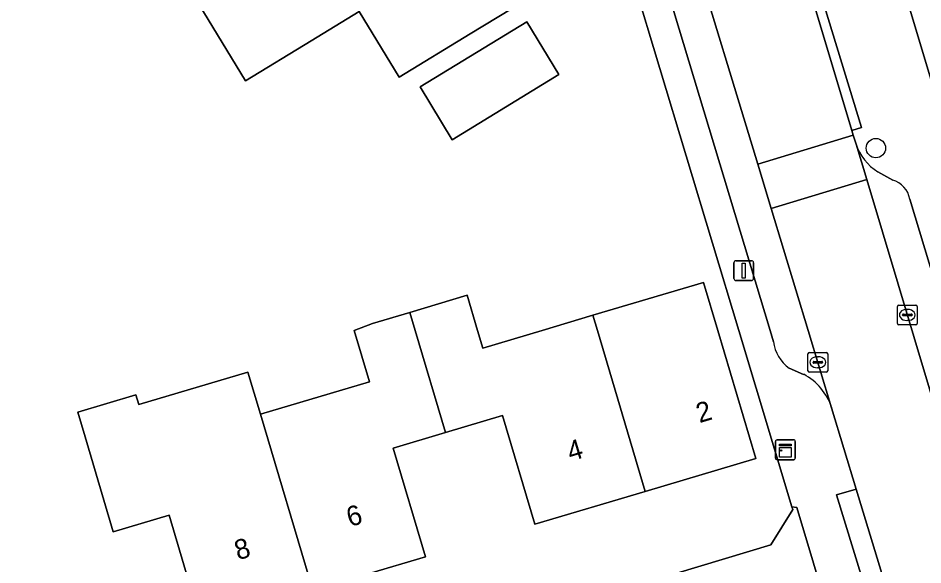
# Model space of a CAD drawing. Extents: x 157767 to 159172, y 387839 to 389425.
# Drawn here: x 158340.71 to 158386.43, y 388488.15 to 388515.77 of the extents above; entities that cross this region are included whole.
import ezdxf

# ---------------------------------------------------------------- set-up
doc = ezdxf.new("R2010")
doc.units = 0
for name, color, linetype in [('IMGEO_Boom', 7, 'Continuous'), ('IMGEO_Erf', 7, 'Continuous'), ('IMGEO_Kast', 7, 'Continuous'), ('IMGEO_Kolk', 7, 'Continuous'), ('IMGEO_Lichtmast', 7, 'Continuous'), ('IMGEO_Pand', 7, 'Continuous'), ('IMGEO_Pand_nummerreeks', 7, 'Continuous'), ('IMGEO_Parkeervlak_open', 7, 'Continuous'), ('IMGEO_Rijbaan_lokaal_open', 7, 'Continuous'), ('IMGEO_Voetpad_open', 7, 'Continuous')]:
    doc.layers.add(name, color=color, linetype=linetype)

msp = doc.modelspace()

# ---------------------------------------------------------------- linework, layer by layer
at = {"layer": 'IMGEO_Boom'}
msp.add_circle((158384.052, 388509.206), 0.489, dxfattribs=at)
at = {"layer": 'IMGEO_Erf'}
for points in [[(158366.103, 388530.873), (158360.131, 388540.602), (158358.142, 388543.842), (158322.626, 388522.238), (158314.356, 388517.207), (158305.25, 388511.668), (158312.315, 388500), (158328.006, 388474.085), (158329.045, 388472.369), (158331.064, 388471.977), (158339.268, 388476.896), (158340.523, 388477.649), (158348.428, 388480.03), (158358.003, 388482.915), (158360.636, 388483.708), (158378.748, 388489.164), (158379.851, 388490.943), (158379.808, 388491.087), (158377.122, 388500)], [(158367.814, 388517.569), (158363.542, 388514.973), (158359.958, 388512.794), (158357.948, 388516.102), (158355.523, 388514.628), (158352.201, 388512.609), (158349.598, 388516.889)], [(158377.122, 388500), (158371.804, 388517.649)], [(158349.963, 388485.2), (158348.337, 388490.669), (158345.515, 388489.83), (158344.091, 388494.623), (158343.719, 388495.873), (158346.658, 388496.746), (158346.806, 388496.248), (158352.323, 388497.89), (158352.957, 388495.76), (158358.469, 388497.399), (158357.695, 388500), (158358.61, 388500.345), (158360.504, 388500.908), (158363.402, 388501.77), (158363.929, 388500), (158364.194, 388499.108), (158367.194, 388500), (158369.753, 388500.761), (158375.339, 388502.422), (158376.059, 388500), (158377.983, 388493.528), (158372.4, 388491.868), (158366.813, 388490.206), (158365.18, 388495.699), (158362.309, 388494.845), (158359.655, 388494.056), (158361.287, 388488.568), (158355.6, 388486.877)]]:
    msp.add_lwpolyline(points, dxfattribs=at)
msp.add_lwpolyline([(158361.02, 388512.301), (158366.41, 388515.589), (158368.038, 388512.92), (158362.648, 388509.632)], close=True, dxfattribs=at)
at = {"layer": 'IMGEO_Kast'}
for p, q in [((158379.053, 388494.467), (158379.894, 388494.467)), ((158379.894, 388494.467), (158379.053, 388494.467)), ((158378.978, 388493.542), (158378.978, 388494.383)), ((158378.978, 388494.383), (158378.978, 388493.542)), ((158379.978, 388494.392), (158379.978, 388493.551)), ((158379.978, 388493.551), (158379.978, 388494.392)), ((158379.903, 388493.467), (158379.062, 388493.467)), ((158379.062, 388493.467), (158379.903, 388493.467))]:
    msp.add_line(p, q, dxfattribs=at)
for points in [[(158379.173, 388494.257), (158379.773, 388494.257), (158379.773, 388494.172), (158379.173, 388494.172), (158379.173, 388494.257)], [(158379.173, 388494.082), (158379.773, 388494.082), (158379.773, 388493.593), (158379.173, 388493.593), (158379.173, 388494.082)]]:
    msp.add_lwpolyline(points, dxfattribs=at)
msp.add_circle((158379.257, 388493.931), 0.0377, dxfattribs=at)
for centre, start, end in [((158379.056, 388494.389), 92.4484, 184.2845), ((158379.056, 388494.389), 92.4484, 184.2845), ((158379.9, 388494.389), 2.4484, 94.2845), ((158379.9, 388494.389), 2.4484, 94.2845), ((158379.056, 388493.545), 182.4484, 274.2845), ((158379.056, 388493.545), 182.4484, 274.2845), ((158379.9, 388493.545), 272.4484, 4.2845), ((158379.9, 388493.545), 272.4484, 4.2845)]:
    msp.add_arc(centre, 0.0779, start, end, dxfattribs=at)
at = {"layer": 'IMGEO_Kolk'}
for p, q in [((158385.213, 388501.281), (158386.065, 388501.281)), ((158385.138, 388500.355), (158385.138, 388501.207)), ((158385.44, 388500.824), (158385.838, 388500.824)), ((158385.626, 388501.061), (158385.651, 388501.061)), ((158386.139, 388501.207), (158386.139, 388500.355)), ((158385.397, 388500.775), (158385.397, 388500.787)), ((158385.835, 388500.738), (158385.437, 388500.738)), ((158385.649, 388500.501), (158385.624, 388500.501)), ((158385.881, 388500.787), (158385.881, 388500.775)), ((158386.065, 388500.281), (158385.213, 388500.281)), ((158380.619, 388497.962), (158380.619, 388498.814)), ((158380.694, 388498.888), (158381.546, 388498.888)), ((158381.107, 388498.668), (158381.132, 388498.668)), ((158381.62, 388498.814), (158381.62, 388497.962)), ((158380.878, 388498.382), (158380.878, 388498.394)), ((158381.316, 388498.345), (158380.918, 388498.345)), ((158380.921, 388498.431), (158381.319, 388498.431)), ((158381.13, 388498.108), (158381.105, 388498.108)), ((158381.362, 388498.394), (158381.362, 388498.382)), ((158381.546, 388497.888), (158380.694, 388497.888))]:
    msp.add_line(p, q, dxfattribs=at)
for points in [[(158385.213, 388501.281), (158386.065, 388501.281)], [(158385.138, 388500.355), (158385.138, 388501.207)], [(158386.139, 388501.207), (158386.139, 388500.355)], [(158386.065, 388500.281), (158385.213, 388500.281)], [(158380.619, 388497.962), (158380.619, 388498.814)], [(158380.694, 388498.888), (158381.546, 388498.888)], [(158381.62, 388498.814), (158381.62, 388497.962)], [(158381.546, 388497.888), (158380.694, 388497.888)]]:
    msp.add_lwpolyline(points, dxfattribs=at)
for centre, radius, start, end in [((158385.215, 388501.205), 0.0765, 91.552, 178.448), ((158385.215, 388501.205), 0.0765, 91.552, 178.448), ((158386.063, 388501.205), 0.0765, 1.552, 88.448), ((158386.063, 388501.205), 0.0765, 1.552, 88.448), ((158385.437, 388500.784), 0.0403, 85.8775, 175.7526), ((158385.842, 388500.786), 0.0386, 1.7309, 96.639), ((158385.434, 388500.774), 0.0366, 178.938, 274.7102), ((158385.838, 388500.781), 0.043, 264.8664, 352.4533), ((158385.215, 388500.357), 0.0765, 181.552, 268.448), ((158385.215, 388500.357), 0.0765, 181.552, 268.448), ((158386.063, 388500.357), 0.0765, 271.552, 358.448), ((158386.063, 388500.357), 0.0765, 271.552, 358.448), ((158380.696, 388498.812), 0.0765, 91.552, 178.448), ((158380.696, 388498.812), 0.0765, 91.552, 178.448), ((158381.544, 388498.812), 0.0765, 1.552, 88.448), ((158381.544, 388498.812), 0.0765, 1.552, 88.448), ((158380.918, 388498.391), 0.0403, 85.8775, 175.7526), ((158380.915, 388498.381), 0.0366, 178.938, 274.7102), ((158381.319, 388498.388), 0.043, 264.8664, 352.4533), ((158381.323, 388498.393), 0.0386, 1.7309, 96.639), ((158380.696, 388497.964), 0.0765, 181.552, 268.448), ((158380.696, 388497.964), 0.0765, 181.552, 268.448), ((158381.544, 388497.964), 0.0765, 271.552, 358.448), ((158381.544, 388497.964), 0.0765, 271.552, 358.448)]:
    msp.add_arc(centre, radius, start, end, dxfattribs=at)
for centre, major_axis, ratio, start_param, end_param in [((158385.625, 388500.781), (-0.387, 0.002), 0.722429, 4.712389, 7.853982), ((158385.65, 388500.781), (-0.39, 0.002), 0.717154, 1.570796, 4.712389), ((158381.106, 388498.388), (-0.387, 0.002), 0.722429, 4.712389, 7.853982), ((158381.131, 388498.388), (-0.39, 0.002), 0.717154, 1.570796, 4.712389)]:
    msp.add_ellipse(centre, major_axis=major_axis, ratio=ratio, start_param=start_param, end_param=end_param, dxfattribs=at)
at = {"layer": 'IMGEO_Lichtmast'}
for p, q in [((158376.877, 388502.619), (158376.877, 388503.419)), ((158376.877, 388503.419), (158376.877, 388502.619)), ((158376.977, 388503.519), (158377.767, 388503.519)), ((158377.767, 388503.519), (158376.977, 388503.519)), ((158377.867, 388503.419), (158377.867, 388502.619)), ((158377.867, 388502.619), (158377.867, 388503.419)), ((158377.767, 388502.519), (158376.977, 388502.519)), ((158376.977, 388502.519), (158377.767, 388502.519))]:
    msp.add_line(p, q, dxfattribs=at)
msp.add_lwpolyline([(158377.297, 388503.394), (158377.447, 388503.394), (158377.447, 388502.644), (158377.297, 388502.644), (158377.297, 388503.394)], dxfattribs=at)
for centre, start, end in [((158376.977, 388503.419), 90, 180), ((158376.977, 388503.419), 90, 180), ((158377.767, 388503.419), 0, 90), ((158377.767, 388503.419), 360, 90), ((158376.977, 388502.619), 180, 270), ((158376.977, 388502.619), 180, 270), ((158377.767, 388502.619), 270, 0), ((158377.767, 388502.619), 270, 0)]:
    msp.add_arc(centre, 0.1, start, end, dxfattribs=at)
at = {"layer": 'IMGEO_Pand'}
for points in [[(158364.634, 388522.801), (158359.718, 388519.813), (158358.284, 388522.172), (158352.92, 388518.91), (158349.598, 388516.889), (158352.201, 388512.609), (158355.523, 388514.628), (158357.948, 388516.102), (158359.958, 388512.794), (158363.542, 388514.973), (158367.814, 388517.569)], [(158362.648, 388509.632), (158368.038, 388512.92), (158366.41, 388515.589), (158361.02, 388512.301)], [(158372.4, 388491.868), (158377.983, 388493.528), (158376.059, 388500), (158375.339, 388502.422), (158369.753, 388500.761), (158369.98, 388500)], [(158372.4, 388491.868), (158369.98, 388500), (158369.753, 388500.761), (158367.194, 388500), (158364.194, 388499.108), (158363.929, 388500), (158363.402, 388501.77), (158360.504, 388500.908), (158360.774, 388500), (158362.309, 388494.845), (158365.18, 388495.699), (158366.813, 388490.206)], [(158355.6, 388486.877), (158361.287, 388488.568), (158359.655, 388494.056), (158362.309, 388494.845), (158360.774, 388500), (158360.504, 388500.908), (158358.61, 388500.345), (158357.695, 388500), (158358.469, 388497.399), (158352.957, 388495.76)], [(158352.957, 388495.76), (158352.323, 388497.89), (158346.806, 388496.248), (158346.658, 388496.746), (158343.719, 388495.873), (158344.091, 388494.623), (158345.515, 388489.83), (158348.337, 388490.669), (158349.963, 388485.2), (158355.6, 388486.877)]]:
    msp.add_lwpolyline(points, close=True, dxfattribs=at)
at = {"layer": 'IMGEO_Parkeervlak_open'}
for points in [[(158372.093, 388521.896), (158372.75, 388519.713), (158373.839, 388516.106), (158378.702, 388500), (158378.875, 388499.427)], [(158378.084, 388508.402), (158374.607, 388519.861)], [(158383.048, 388509.413), (158383.586, 388507.617), (158401.064, 388449.291), (158401.69, 388447.203)], [(158381.817, 388496.094), (158380.632, 388500), (158378.766, 388506.154), (158378.084, 388508.402)], [(158384.907, 388507.595), (158384.148, 388508.006)], [(158402.584, 388450.649), (158392.348, 388484.817), (158387.769, 388500), (158385.765, 388506.636)], [(158379.667, 388498.088), (158380.402, 388497.779)]]:
    msp.add_lwpolyline(points, dxfattribs=at)
for centre, radius, start, end in [((158385.603, 388510.277), 2.697, 198.6826, 237.3544), ((158384.551, 388506.413), 1.234, 10.401, 73.2358), ((158380.866, 388499.701), 2.009, 187.8282, 233.3793), ((158379.037, 388495.196), 2.922, 17.9029, 62.1417)]:
    msp.add_arc(centre, radius, start, end, dxfattribs=at)
at = {"layer": 'IMGEO_Rijbaan_lokaal_open'}
for points in [[(158374.607, 388519.861), (158378.084, 388508.402), (158382.912, 388509.867), (158382.844, 388510.096), (158380.177, 388518.99), (158379.956, 388519.643), (158379.732, 388520.296)], [(158391.062, 388520.217), (158385.104, 388518.438), (158386.842, 388512.645)]]:
    msp.add_lwpolyline(points, dxfattribs=at)
for points in [[(158383.048, 388509.413), (158382.912, 388509.867), (158378.084, 388508.402), (158378.766, 388506.154), (158383.586, 388507.617)], [(158383.586, 388507.617), (158378.766, 388506.154), (158380.632, 388500), (158381.817, 388496.094), (158383.063, 388491.986), (158385.062, 388485.394), (158385.805, 388482.914), (158396.302, 388447.864), (158401.064, 388449.291)], [(158379.446, 388483.21), (158380.606, 388483.556), (158382.634, 388482.447), (158380.065, 388491.06), (158379.808, 388491.087), (158379.851, 388490.943), (158378.748, 388489.164), (158360.636, 388483.708), (158362.294, 388478.208), (158363.813, 388478.659), (158363.886, 388478.411), (158364.221, 388478.624), (158366.919, 388479.436), (158374.394, 388481.687), (158374.972, 388481.861)]]:
    msp.add_lwpolyline(points, close=True, dxfattribs=at)
at = {"layer": 'IMGEO_Voetpad_open'}
for points in [[(158382.844, 388510.096), (158383.321, 388510.245), (158380.206, 388520.452), (158379.732, 388520.296), (158379.956, 388519.643), (158380.177, 388518.99)], [(158384.721, 388483.015), (158384.839, 388482.622), (158385.805, 388482.914), (158385.062, 388485.394), (158383.063, 388491.986), (158382.067, 388491.685)]]:
    msp.add_lwpolyline(points, close=True, dxfattribs=at)
for points in [[(158379.732, 388520.296), (158380.206, 388520.452), (158383.321, 388510.245), (158382.844, 388510.096), (158382.912, 388509.867), (158383.048, 388509.413)], [(158367.07, 388407.759), (158372.214, 388410.527), (158402.668, 388428.951), (158410.448, 388433.658), (158407.565, 388442.696), (158406.469, 388447.241), (158390.637, 388500), (158386.842, 388512.645), (158385.104, 388518.438)], [(158371.804, 388517.649), (158377.122, 388500), (158379.808, 388491.087), (158380.065, 388491.06), (158382.634, 388482.447), (158384.721, 388483.015), (158382.067, 388491.685), (158383.063, 388491.986), (158381.817, 388496.094)], [(158378.875, 388499.427), (158378.702, 388500), (158373.839, 388516.106)], [(158384.148, 388508.006), (158384.907, 388507.595)], [(158385.765, 388506.636), (158387.769, 388500), (158392.348, 388484.817), (158402.584, 388450.649)], [(158380.402, 388497.779), (158379.667, 388498.088)]]:
    msp.add_lwpolyline(points, dxfattribs=at)
for centre, radius, start, end in [((158385.603, 388510.277), 2.697, 198.6826, 237.3544), ((158384.551, 388506.413), 1.234, 10.401, 73.2358), ((158380.866, 388499.701), 2.009, 187.8282, 233.3793), ((158379.037, 388495.196), 2.922, 17.9029, 62.1417)]:
    msp.add_arc(centre, radius, start, end, dxfattribs=at)

# ---------------------------------------------------------------- texts
at = {"layer": 'IMGEO_Pand_nummerreeks'}
for s, rotation, p in [('2', 16.5627, (158375.137, 388495.31)), ('4', 16.5665, (158368.624, 388493.374)), ('6', 16.5636, (158357.473, 388490.063)), ('8', 16.5642, (158351.815, 388488.381))]:
    msp.add_text(s, height=1, rotation=rotation, dxfattribs=at).set_placement(p)

doc.saveas('drawing.dxf')
